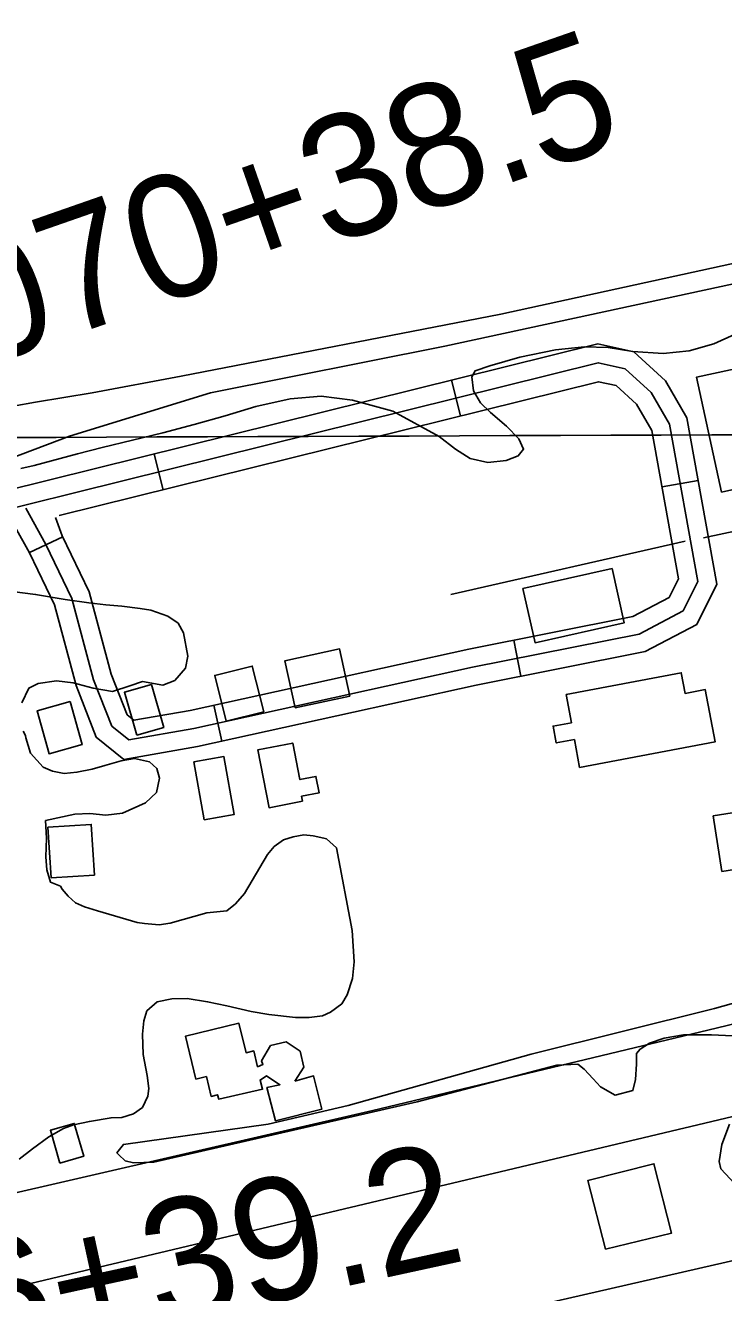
# Model space of a CAD drawing. Extents: x 3392644 to 3430565, y 576657 to 602123.
# Drawn here: x 3414683 to 3415253, y 587469 to 588504 of the extents above; entities that cross this region are included whole.
import ezdxf

# ---------------------------------------------------------------- set-up
doc = ezdxf.new("R2010")
doc.units = 0
for name, color, linetype in [('V-BLDG-OTLN', 7, 'Continuous'), ('V-GRID-MAJR', 7, 'Continuous'), ('V-ROAD-CNTR', 7, 'Continuous'), ('V-SITE-VEGE', 7, 'Continuous'), ('V-SURV-IDEN', 7, 'Continuous'), ('V-TOPO-BNDY', 7, 'Continuous'), ('V-TOPO-SHOR', 7, 'Continuous')]:
    doc.layers.add(name, color=color, linetype=linetype)

msp = doc.modelspace()

# ---------------------------------------------------------------- linework, layer by layer
at = {"layer": 'V-BLDG-OTLN'}
for points in [[(3415250.792, 588122.805), (3415230.361, 588216.602), (3415296.099, 588230.921), (3415321.5700000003, 588113.987), (3415275.292, 588103.91), (3415270.252, 588127.045)], [(3415088.793, 588044.011), (3415161.538, 588060.405), (3415171.509, 588016.156), (3415098.762, 587999.7660000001)], [(3414902.828, 587946.604), (3414894.483, 587985.028), (3414939.08, 587994.715), (3414947.423, 587956.2930000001)], [(3414846.6, 587935.7880000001), (3414837.272, 587973.076), (3414867.9080000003, 587980.7440000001), (3414877.238, 587943.456)], [(3415124.039, 587957.6240000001), (3415217.987, 587975.226), (3415221.139, 587958.398), (3415237.627, 587961.488), (3415245.6350000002, 587918.761), (3415135.002, 587898.029), (3415130.74, 587920.768), (3415115.968, 587918.001), (3415113.399, 587931.698), (3415128.37, 587934.506)], [(3414773.616, 587924.295), (3414763.5870000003, 587959.318), (3414785.623, 587965.627), (3414795.65, 587930.605)], [(3414719.293, 587951.775), (3414729.08, 587916.647), (3414702.0160000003, 587909.105), (3414692.22, 587944.257)], [(3414908.913, 587870.426), (3414881.648, 587865.093), (3414872.4050000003, 587912.343), (3414900.9220000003, 587917.919), (3414906.7600000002, 587888.074), (3414919.827, 587890.628), (3414922.452, 587877.205), (3414908.1350000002, 587874.403)], [(3414828.668, 587855.138), (3414820.29, 587902.465), (3414844.681, 587906.784), (3414853.056, 587859.455)], [(3415243.937, 587858.503), (3415305.963, 587868.352), (3415313.188, 587822.853), (3415251.16, 587813.006)], [(3414703.732, 587807.727), (3414701.031, 587849.139), (3414736.4, 587851.449), (3414739.1010000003, 587810.035)], [(3414902.632, 587641.751), (3414917.883, 587646.049), (3414924.773, 587618.932), (3414886.919, 587609.458), (3414879.8910000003, 587636.5750000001), (3414890.485, 587638.877), (3414879.43, 587646.045), (3414874.211, 587642.633), (3414876.362, 587635.148), (3414840.483, 587627.095), (3414839.6210000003, 587630.628), (3414834.423, 587629.36), (3414830.4760000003, 587645.533), (3414821.856, 587643.438), (3414813.341, 587678.492), (3414857.0270000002, 587689.109), (3414862.89, 587664.985), (3414869.071, 587666.488), (3414872.2060000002, 587653.578), (3414876.5670000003, 587655.507), (3414875.424, 587658.4720000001), (3414882.87, 587670.799), (3414895.582, 587673.957), (3414906.9220000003, 587666.224), (3414910.08, 587653.088)], [(3414710.875, 587574.8690000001), (3414703.12, 587601.63), (3414722.59, 587607.275), (3414730.346, 587580.513)], [(3415156.0700000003, 587504.59), (3415141.863, 587560.66), (3415195.6410000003, 587574.287), (3415210.02, 587517.55)]]:
    msp.add_lwpolyline(points, close=True, dxfattribs=at)
at = {"layer": 'V-GRID-MAJR'}
msp.add_spline([(3396759.069, 588105.428), (3402028.4020000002, 588122.6730000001), (3407297.732, 588140.684), (3412567.059, 588159.461), (3417836.383, 588179.004), (3423105.705, 588199.314), (3428375.023, 588220.3910000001), (3428375.024, 588220.3910000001)], degree=3, dxfattribs=at)
at = {"layer": 'V-ROAD-CNTR'}
for p, q in [((3415030.548901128, 588214.14654524), (3415037.7768866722, 588185.030603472)), ((3414787.9133864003, 588153.9186656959), (3414795.1403719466, 588124.802723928)), ((3415231.8144985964, 588132.40670872), (3415202.285557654, 588127.108719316)), ((3414686.076590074, 588073.473826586), (3414713.1585359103, 588086.380800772)), ((3415087.08778805, 587972.3930287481), (3415081.23779975, 588001.8169698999)), ((3414843.049276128, 587919.5521344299), (3414836.613289, 587948.8540758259))]:
    msp.add_line(p, q, dxfattribs=at)
for points in [[(3414254.1134540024, 588021.415930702), (3415150.028662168, 588243.804485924), (3415179.2286037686, 588237.393498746), (3415205.151551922, 588213.753546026), (3415222.6335169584, 588183.5716063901), (3415247.038468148, 588047.5548784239), (3415230.7445007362, 588014.7189440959), (3415188.584585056, 587992.5729883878), (3415050.65286092, 587965.149043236), (3414823.090316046, 587915.1691431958), (3414762.9954362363, 587904.519164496), (3414740.6054810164, 587922.615128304), (3414724.1325139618, 587964.788043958), (3414706.395549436, 588030.839911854), (3414686.184589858, 588073.2478270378), (3414674.18361386, 588094.777783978)], [(3414257.727446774, 588006.8579598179), (3415150.23766175, 588228.4015167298), (3415172.088618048, 588223.6035263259), (3415193.33257556, 588204.2305650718), (3415208.334545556, 588178.3316168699), (3415231.399499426, 588049.783873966), (3415219.4675232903, 588025.7389220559), (3415183.5305951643, 588006.86195981), (3415047.580867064, 587979.83201387), (3414820.1713218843, 587929.8851137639), (3414767.1084280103, 587920.48213257), (3414753.129455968, 587931.780109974), (3414738.4054854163, 587969.4760345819), (3414720.5265211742, 588036.054901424), (3414699.5195631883, 588080.132813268), (3414683.0385961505, 588109.6997541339)], [(3414710.2725416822, 588103.735766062), (3415150.446661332, 588212.9985475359), (3415164.9486323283, 588209.8135539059), (3415181.5135991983, 588194.7075841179), (3415194.035574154, 588173.0916273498), (3415215.760530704, 588052.012869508), (3415208.1905458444, 588036.7589000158), (3415178.4766052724, 588021.150931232), (3415044.508873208, 587994.514984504), (3414817.252327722, 587944.601084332), (3414771.2214197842, 587936.4451006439), (3414765.65343092, 587940.9450916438), (3414752.6784568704, 587974.1640252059), (3414734.6574929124, 588041.2698909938), (3414712.854536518, 588087.0177994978), (3414707.2385477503, 588102.0697693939)], [(3414394.186173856, 587296.9403796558), (3416231.347499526, 587717.5865383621)]]:
    msp.add_lwpolyline(points, dxfattribs=at)
at = {"layer": 'V-SITE-VEGE'}
for points in [[(3414672.742, 588193.084), (3414690.975, 588196.39), (3414737.149, 588203.922), (3414809.788, 588217.439), (3415070.629, 588268.164), (3415266.461, 588310.99)], [(3415261.9760000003, 588251.817), (3415244.643, 588243.809), (3415224.358, 588238.14), (3415203.18, 588236), (3415178.452, 588237.671), (3415158.429, 588240.834), (3415139.004, 588241.348), (3415115.47, 588238.904), (3415086.36, 588232.91), (3415061.665, 588226.047), (3415049.911, 588221.881), (3415046.985, 588216.868), (3415048.5, 588205.397), (3415054.128, 588195.706), (3415062.398, 588187.792), (3415075.389, 588176.657), (3415085.434, 588166.397), (3415089.29, 588157.877), (3415084.897, 588152.563), (3415075.2, 588148.7000000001), (3415060.197, 588146.877), (3415045.7660000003, 588150.355), (3415033.671, 588157.959), (3415020.39, 588168.209), (3414982.643, 588188.962), (3414949.648, 588197.959), (3414924.031, 588201.098), (3414898.732, 588198.944), (3414870.7970000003, 588192.656), (3414845.812, 588185.206), (3414820.531, 588178.046), (3414794.954, 588171.181), (3414745.265, 588159.221), (3414725.273, 588154.144), (3414689.994, 588144.5920000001), (3414679.115, 588142.196)], [(3414671.847, 588041.522), (3414690.981, 588039.241), (3414715.129, 588035.212), (3414734.562, 588032.343), (3414748.401, 588030.631), (3414761.352, 588029.795), (3414776.3680000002, 588027.792), (3414785.203, 588026.355), (3414799.054, 588021.405), (3414807.3140000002, 588015.844), (3414811.758, 588007.915), (3414815.362, 587988.803), (3414813.339, 587979.081), (3414804.549, 587969.041), (3414794.8510000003, 587965.181), (3414778.199, 587968.05), (3414767.953, 587964.511), (3414753.67, 587960.02), (3414738.065, 587962.611), (3414721.568, 587966.963), (3414708.024, 587968.677), (3414693.023, 587966.559), (3414685.386, 587962.705), (3414679.84, 587950.618)], [(3414680.811, 587927.6680000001), (3414682.883, 587924.143), (3414683.186, 587922.085), (3414686.764, 587909.738), (3414697.107, 587898.299), (3414704.772, 587894.797), (3414714.49, 587893.069), (3414724.787, 587893.99), (3414737.137, 587896.684), (3414747.426, 587899.67), (3414760.947, 587903.251), (3414771.83, 587905.353), (3414783.907, 587902.455), (3414790.106, 587897.181), (3414792.197, 587889.243), (3414789.592, 587877.461), (3414780.794, 587869.189), (3414761.991, 587860.583), (3414748.4620000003, 587859.06), (3414735.2120000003, 587860.481), (3414723.151, 587859.846), (3414699.126, 587854.607), (3414699.9760000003, 587840.337), (3414699.4450000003, 587825.032), (3414700.1720000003, 587814.424), (3414703.113, 587804.1630000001), (3414711.307, 587800.946), (3414712.79, 587798.5970000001), (3414717.519, 587792.727)], [(3414717.519, 587792.727), (3414723.718, 587787.456), (3414731.0870000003, 587784.246), (3414741.696, 587780.754), (3414773.808, 587771.459), (3414779.991, 587770.598), (3414791.767, 587769.468), (3414800.887, 587770.678), (3414830.87, 587779.327), (3414847.051, 587780.859), (3414854.092, 587786.477), (3414861.418, 587795.039), (3414880.4250000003, 587826.8960000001), (3414885.697, 587833.388), (3414893.33, 587838.713), (3414901.264, 587841.394), (3414910.086, 587842.899), (3414917.449, 587842.045), (3414926.284, 587840.31), (3414928.344, 587839.731), (3414936.612, 587832.405)], [(3414936.612, 587832.405), (3414949.523, 587764.768), (3414951.091, 587739.172), (3414949.6720000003, 587725.628), (3414945.308, 587712.368), (3414940.921, 587704.995), (3414931.824, 587698.191), (3414925.0670000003, 587695.224), (3414914.184, 587693.71), (3414903.295, 587693.669), (3414881.509, 587696.236), (3414867.078, 587698.535), (3414847.051, 587703.166), (3414831.4390000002, 587706.637), (3414814.654, 587709.226), (3414802.298, 587708.884), (3414790.241, 587706.484), (3414781.732, 587699.093), (3414779.41, 587691.14), (3414778.273, 587680.2490000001), (3414778.926, 587663.476), (3414782.228, 587646.42), (3414783.444, 587635.83), (3414782.586, 587629.647), (3414778.207, 587620.212), (3414770.869, 587615.182), (3414761.463, 587612.202), (3414752.636, 587611.8740000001), (3414734.99, 587608.866), (3414722.051, 587606.167), (3414713.822, 587603.193), (3414701.782, 587596.379), (3414688.577, 587586.618), (3414677.718, 587578.041)], [(3415259.733, 587678.834), (3415242.661, 587679.653), (3415219.707, 587679.5650000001), (3415204.122, 587676.857), (3415192.071, 587672.692), (3415184.436, 587667.955), (3415181.5100000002, 587664.412), (3415181.541, 587655.583), (3415180.705, 587643.221), (3415178.387, 587634.089), (3415163.981, 587630.21), (3415152.182, 587637.227), (3415145.977, 587643.678), (3415138.8850000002, 587651.595), (3415133.572, 587655.6950000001), (3415116.506, 587654.747), (3415002.435, 587624.887), (3414787.4990000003, 587575.514), (3414771.021, 587575.162), (3414764.2460000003, 587576.604), (3414758.932, 587581.586), (3414757.453, 587583.348), (3414762.725, 587590.137), (3414880.966, 587606.769), (3414946.24, 587622.026), (3415095.578, 587663.791), (3415245.2290000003, 587701.145), (3415518.627, 587777.519)], [(3415265.21, 587554.076), (3415250.433, 587570.208), (3415248.94, 587576.088), (3415251.242, 587589.928), (3415257.357, 587606.726)]]:
    msp.add_lwpolyline(points, dxfattribs=at)
at = {"layer": 'V-TOPO-BNDY'}
msp.add_line((3414370.3243064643, 587401.4639773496), (3421544.912, 589106.4129999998), dxfattribs=at)
at = {"layer": 'V-TOPO-SHOR'}
msp.add_line((3415029.915, 588039.2490000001), (3415221.178, 588082.671), dxfattribs=at)
for points in [[(3414660.335, 588146.4990000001), (3414718.7830000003, 588168.492), (3414833.731, 588203.99), (3415025.014, 588242.04), (3415284.6550000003, 588298.161), (3415664.602, 588393.76), (3415901.107, 588437.071), (3415938.234, 588445.031)], [(3415236.075, 588085.503), (3415403.333, 588121.198), (3415627.353, 588175.7710000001), (3415646.842, 588181.784), (3415696.85, 588191.87), (3415949.7060000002, 588247.965), (3415985.098, 588256.069)], [(3414363.5160000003, 587479.922), (3414651.965, 587545.482), (3414966.4, 587617.928), (3415246.358, 587685.156), (3415559.931, 587761.276), (3416053.198, 587874.551), (3416069.203, 587878.129), (3416180.96, 587903.108)]]:
    msp.add_lwpolyline(points, dxfattribs=at)

# ---------------------------------------------------------------- texts
at = {"layer": 'V-SURV-IDEN'}
for s, height, rotation, p in [('3070+38.5', 100.00000000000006, 19.240736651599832, (3414573.951182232, 588199.1644070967)), ('3076+39.2', 100.00000000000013, 12.275165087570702, (3414423.3631294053, 587360.8002739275))]:
    msp.add_text(s, height=height, rotation=rotation, dxfattribs=at).set_placement(p)

doc.saveas('drawing.dxf')
